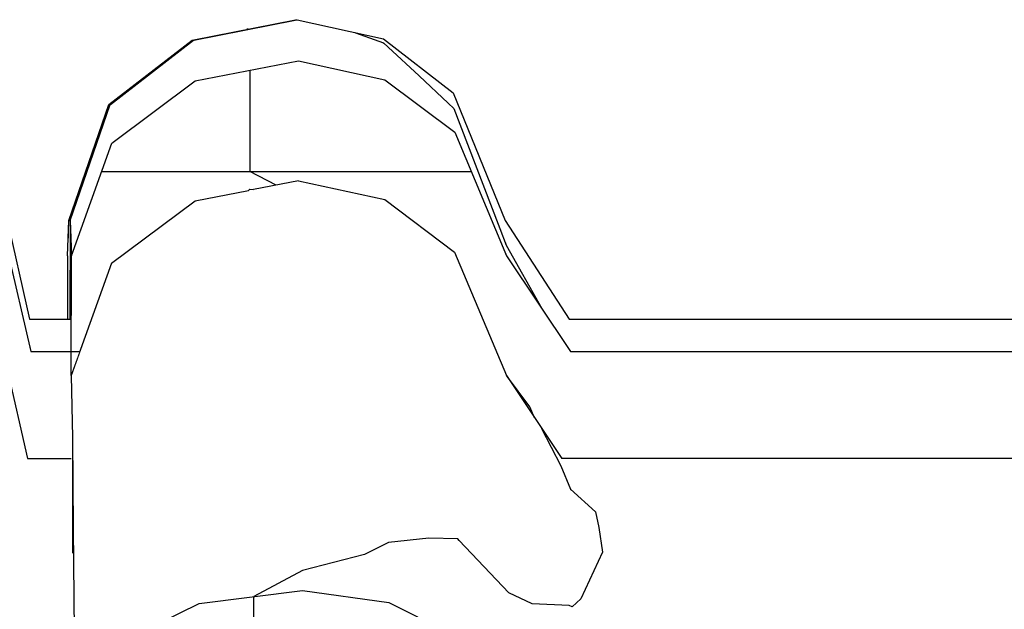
# Model space of a CAD drawing. Header units: millimetres. Extents: x -36478 to 31050, y -14815 to 11827.
# Tile 412 of 656: x -11494 to -11383, y 10863 to 10930. Entities that reach past the tile are written whole.
import ezdxf

# ---------------------------------------------------------------- set-up
doc = ezdxf.new("R2010")
doc.units = ezdxf.units.MM
doc.header["$MEASUREMENT"] = 0
doc.linetypes.add('Wipeout_Contour', pattern=[1000, 0, -1000])
doc.layers.add('Nové_Konstrukce - krov', color=7, linetype='Continuous')
doc.layers.add('Nové_Výplně - Povrchové', color=7, linetype='Continuous')

msp = doc.modelspace()

# ---------------------------------------------------------------- wipeouts: each hides what was drawn before it
at = {"color": 254, "linetype": 'Wipeout_Contour', "lineweight": 0, "ltscale": 63367.987401}
msp.add_wipeout([(-11463.27, 10929.58), (-11474.92, 10927.28), (-11474.75, 10927.28), (-11463.1, 10929.58)], dxfattribs=at).dxf.layer = 'Nové_Výplně - Povrchové'
at = {"color": 254, "linetype": 'Wipeout_Contour', "lineweight": 0, "ltscale": 47487.292322}
msp.add_wipeout([(-11468.44, 10910.47), (-11468.6, 10910.32), (-11468.02, 10910.43)], dxfattribs=at).dxf.layer = 'Nové_Výplně - Povrchové'
at = {"color": 254, "linetype": 'Wipeout_Contour', "lineweight": 0, "ltscale": 63348.157864}
msp.add_wipeout([(-11488.98, 10902.98), (-11488.97, 10895.83), (-11488.83, 10895.83), (-11488.84, 10906.95)], dxfattribs=at).dxf.layer = 'Nové_Výplně - Povrchové'
at = {"color": 254, "linetype": 'Wipeout_Contour', "lineweight": 0, "ltscale": 62768.577327}
msp.add_wipeout([(-11161.33, 10895.83), (-11426.89, 10895.83), (-11426.76, 10892.19), (-11161.19, 10892.19)], dxfattribs=at).dxf.layer = 'Nové_Výplně - Povrchové'
at = {"color": 254, "linetype": 'Wipeout_Contour', "lineweight": 0, "ltscale": 47468.428868}
msp.add_wipeout([(-11488.58, 10880.1), (-11488.64, 10880.1), (-11488.59, 10878.67)], dxfattribs=at).dxf.layer = 'Nové_Výplně - Povrchové'

# ---------------------------------------------------------------- next in the draw order: wipeouts: each hides what was drawn before it
at = {"color": 254, "linetype": 'Wipeout_Contour', "lineweight": 0, "ltscale": 63385.285746}
msp.add_wipeout([(-11474.92, 10927.28), (-11484.31, 10920.03), (-11484.14, 10920.03), (-11474.75, 10927.28)], dxfattribs=at).dxf.layer = 'Nové_Výplně - Povrchové'
at = {"color": 254, "linetype": 'Wipeout_Contour', "lineweight": 0, "ltscale": 63158.856768}
msp.add_wipeout([(-11426.89, 10895.83), (-11432.43, 10895.83), (-11432.3, 10892.19), (-11426.76, 10892.19)], dxfattribs=at).dxf.layer = 'Nové_Výplně - Povrchové'

# ---------------------------------------------------------------- next in the draw order: wipeouts: each hides what was drawn before it
at = {"color": 254, "linetype": 'Wipeout_Contour', "lineweight": 0, "ltscale": 63377.446921}
msp.add_wipeout([(-11484.31, 10920.03), (-11488.84, 10906.95), (-11488.69, 10906.95), (-11484.14, 10920.03)], dxfattribs=at).dxf.layer = 'Nové_Výplně - Povrchové'
at = {"color": 254, "linetype": 'Wipeout_Contour', "lineweight": 0, "ltscale": 63192.411125}
msp.add_wipeout([(-11432.43, 10895.83), (-11439.64, 10906.95), (-11439.5, 10902.98), (-11432.3, 10892.19)], dxfattribs=at).dxf.layer = 'Nové_Výplně - Povrchové'

# ---------------------------------------------------------------- next in the draw order: wipeouts: each hides what was drawn before it
at = {"color": 254, "linetype": 'Wipeout_Contour', "lineweight": 0, "ltscale": 63245.961522}
msp.add_wipeout([(-11445.5, 10921.32), (-11445.34, 10916.91), (-11439.5, 10902.98), (-11439.64, 10906.95)], dxfattribs=at).dxf.layer = 'Nové_Výplně - Povrchové'
at = {"color": 254, "linetype": 'Wipeout_Contour', "lineweight": 0, "ltscale": 63350.697866}
msp.add_wipeout([(-11488.84, 10906.95), (-11488.83, 10895.83), (-11488.7, 10895.83), (-11488.69, 10906.95)], dxfattribs=at).dxf.layer = 'Nové_Výplně - Povrchové'

# ---------------------------------------------------------------- next in the draw order: wipeouts: each hides what was drawn before it
at = {"color": 254, "linetype": 'Wipeout_Contour', "lineweight": 0, "ltscale": 63293.633194}
msp.add_wipeout([(-11445.5, 10921.32), (-11453.37, 10927.41), (-11453.2, 10922.82), (-11445.34, 10916.91)], dxfattribs=at).dxf.layer = 'Nové_Výplně - Povrchové'

# ---------------------------------------------------------------- next in the draw order: wipeouts: each hides what was drawn before it
at = {"color": 254, "linetype": 'Wipeout_Contour', "lineweight": 0, "ltscale": 63330.333886}
msp.add_wipeout([(-11453.37, 10927.41), (-11463.1, 10929.58), (-11462.93, 10924.93), (-11453.2, 10922.82)], dxfattribs=at).dxf.layer = 'Nové_Výplně - Povrchové'

# ---------------------------------------------------------------- next in the draw order: linework, layer by layer
at = {"layer": 'Nové_Konstrukce - krov', "color": 1, "linetype": 'Continuous', "lineweight": 25}
for p, q in [((-11456.61, 10928.14), (-11456.53, 10928.11)), ((-11456.53, 10928.11), (-11453.35, 10926.97)), ((-11453.35, 10926.97), (-11452.83, 10926.5))]:
    msp.add_line(p, q, dxfattribs=at)

# ---------------------------------------------------------------- next in the draw order: wipeouts: each hides what was drawn before it
at = {"color": 254, "linetype": 'Wipeout_Contour', "lineweight": 0, "ltscale": 63361.111188}
msp.add_wipeout([(-11463.1, 10929.58), (-11474.75, 10927.28), (-11474.58, 10922.69), (-11462.93, 10924.93)], dxfattribs=at).dxf.layer = 'Nové_Výplně - Povrchové'

# ---------------------------------------------------------------- next in the draw order: linework, layer by layer
at = {"layer": 'Nové_Konstrukce - krov', "color": 1, "linetype": 'Continuous', "lineweight": 25}
for p, q in [((-11468.64, 10928.5), (-11464.46, 10929.32)), ((-11464.46, 10929.32), (-11463.12, 10929.58)), ((-11463.27, 10929.58), (-11463.1, 10929.58)), ((-11463.1, 10929.58), (-11453.37, 10927.41)), ((-11468.64, 10928.5), (-11468.77, 10928.5))]:
    msp.add_line(p, q, dxfattribs=at)

# ---------------------------------------------------------------- next in the draw order: wipeouts: each hides what was drawn before it
at = {"color": 254, "linetype": 'Wipeout_Contour', "lineweight": 0, "ltscale": 63378.623062}
msp.add_wipeout([(-11474.75, 10927.28), (-11484.14, 10920.03), (-11483.98, 10915.66), (-11474.58, 10922.69)], dxfattribs=at).dxf.layer = 'Nové_Výplně - Povrchové'

# ---------------------------------------------------------------- next in the draw order: linework, layer by layer
at = {"layer": 'Nové_Konstrukce - krov', "color": 1, "linetype": 'Continuous', "lineweight": 25}
for p, q in [((-11474.92, 10927.28), (-11463.27, 10929.58)), ((-11474.8, 10927.28), (-11463.14, 10929.58))]:
    msp.add_line(p, q, dxfattribs=at)

# ---------------------------------------------------------------- next in the draw order: wipeouts: each hides what was drawn before it
at = {"color": 254, "linetype": 'Wipeout_Contour', "lineweight": 0, "ltscale": 63371.244163}
msp.add_wipeout([(-11488.69, 10906.95), (-11488.54, 10902.98), (-11483.98, 10915.66), (-11484.14, 10920.03)], dxfattribs=at).dxf.layer = 'Nové_Výplně - Povrchové'

# ---------------------------------------------------------------- next in the draw order: wipeouts: each hides what was drawn before it
at = {"color": 254, "linetype": 'Wipeout_Contour', "lineweight": 0, "ltscale": 63344.985029}
msp.add_wipeout([(-11488.7, 10895.83), (-11488.56, 10892.19), (-11488.54, 10902.98), (-11488.69, 10906.95)], dxfattribs=at).dxf.layer = 'Nové_Výplně - Povrchové'

# ---------------------------------------------------------------- next in the draw order: wipeouts: each hides what was drawn before it
at = {"color": 254, "linetype": 'Wipeout_Contour', "lineweight": 0, "ltscale": 519011.05521}
msp.add_wipeout([(-11488.56, 10892.19), (-11487.58, 10892.19), (-11484.01, 10902.14), (-11474.61, 10909.17), (-11468.6, 10910.32), (-11468.44, 10910.47), (-11468.02, 10910.43), (-11462.95, 10911.4), (-11453.23, 10909.3), (-11445.37, 10903.39), (-11439.52, 10889.46), (-11433.27, 10880.1), (-11155.71, 10880.1), (-11153.77, 10890.33), (-11147.04, 10891.86), (-11140.81, 10890.17), (-11138.49, 10880.1), (-11133.59, 10880.1), (-11133.57, 10889.46), (-11132.59, 10892.19), (-11138.14, 10892.19), (-11140.79, 10903.69), (-11147.02, 10905.38), (-11153.75, 10903.86), (-11155.96, 10892.19), (-11432.3, 10892.19), (-11439.5, 10902.98), (-11445.34, 10916.91), (-11453.2, 10922.82), (-11462.93, 10924.93), (-11474.58, 10922.69), (-11483.98, 10915.66), (-11488.54, 10902.98)], dxfattribs=at).dxf.layer = 'Nové_Výplně - Povrchové'

# ---------------------------------------------------------------- next in the draw order: linework, layer by layer
at = {"layer": 'Nové_Konstrukce - krov', "color": 1, "linetype": 'Continuous', "lineweight": 25}
for p, q in [((-11484.31, 10920.03), (-11474.92, 10927.28)), ((-11484.19, 10920.03), (-11474.8, 10927.28)), ((-11453.37, 10927.41), (-11445.5, 10921.32)), ((-11452.83, 10926.5), (-11449.33, 10923.27)), ((-11474.58, 10922.69), (-11462.93, 10924.93)), ((-11462.93, 10924.93), (-11453.2, 10922.82)), ((-11468.43, 10923.87), (-11468.45, 10912.46)), ((-11449.33, 10923.27), (-11446.06, 10920.19)), ((-11483.98, 10915.66), (-11474.58, 10922.69)), ((-11453.2, 10922.82), (-11445.34, 10916.91)), ((-11446.06, 10920.19), (-11445.44, 10919.59)), ((-11445.44, 10919.59), (-11443.03, 10913.31)), ((-11443.03, 10913.31), (-11440.25, 10906.05)), ((-11485.14, 10912.46), (-11443.48, 10912.46)), ((-11440.25, 10906.05), (-11439.54, 10904.16)), ((-11432.43, 10895.83), (-11426.89, 10895.83)), ((-11426.89, 10895.83), (-11161.33, 10895.83)), ((-11432.3, 10892.19), (-11426.76, 10892.19)), ((-11426.76, 10892.19), (-11161.19, 10892.19))]:
    msp.add_line(p, q, dxfattribs=at)

# ---------------------------------------------------------------- next in the draw order: wipeouts: each hides what was drawn before it
at = {"color": 254, "linetype": 'Wipeout_Contour', "lineweight": 0, "ltscale": 94964.329376}
msp.add_wipeout([(-11474.61, 10909.17), (-11474.46, 10900.97), (-11462.8, 10903.06), (-11462.95, 10911.4), (-11468.02, 10910.43), (-11468.6, 10910.32)], dxfattribs=at).dxf.layer = 'Nové_Výplně - Povrchové'
at = {"color": 254, "linetype": 'Wipeout_Contour', "lineweight": 0, "ltscale": 63293.073575}
msp.add_wipeout([(-11488.57, 10889.46), (-11488.59, 10878.67), (-11488.47, 10872.35), (-11488.44, 10882.47)], dxfattribs=at).dxf.layer = 'Nové_Výplně - Povrchové'
at = {"color": 254, "linetype": 'Wipeout_Contour', "lineweight": 0, "ltscale": 47346.695744}
msp.add_wipeout([(-11433.27, 10880.1), (-11432.32, 10878.67), (-11432.37, 10880.1)], dxfattribs=at).dxf.layer = 'Nové_Výplně - Povrchové'

# ---------------------------------------------------------------- next in the draw order: linework, layer by layer
at = {"layer": 'Nové_Konstrukce - krov', "color": 1, "linetype": 'Continuous', "lineweight": 25}
for p, q in [((-11465.46, 10910.92), (-11468.45, 10912.46)), ((-11468.44, 10910.47), (-11468.6, 10910.32)), ((-11468.44, 10910.47), (-11468.02, 10910.43))]:
    msp.add_line(p, q, dxfattribs=at)

# ---------------------------------------------------------------- next in the draw order: wipeouts: each hides what was drawn before it
at = {"color": 254, "linetype": 'Wipeout_Contour', "lineweight": 0, "ltscale": 63317.757864}
msp.add_wipeout([(-11484.01, 10902.14), (-11488.57, 10889.46), (-11488.44, 10882.47), (-11483.87, 10894.37)], dxfattribs=at).dxf.layer = 'Nové_Výplně - Povrchové'
at = {"color": 254, "linetype": 'Wipeout_Contour', "lineweight": 0, "ltscale": 78923.386906}
msp.add_wipeout([(-11439.52, 10889.46), (-11439.4, 10882.47), (-11432.21, 10872.35), (-11432.32, 10878.67), (-11433.27, 10880.1)], dxfattribs=at).dxf.layer = 'Nové_Výplně - Povrchové'

# ---------------------------------------------------------------- next in the draw order: linework, layer by layer
at = {"layer": 'Nové_Konstrukce - krov', "color": 1, "linetype": 'Continuous', "lineweight": 25}
msp.add_line((-11436.34, 10884.69), (-11436.89, 10885.94), dxfattribs=at)

# ---------------------------------------------------------------- next in the draw order: wipeouts: each hides what was drawn before it
at = {"color": 254, "linetype": 'Wipeout_Contour', "lineweight": 0, "ltscale": 63323.803473}
msp.add_wipeout([(-11474.61, 10909.17), (-11484.01, 10902.14), (-11483.87, 10894.37), (-11474.46, 10900.97)], dxfattribs=at).dxf.layer = 'Nové_Výplně - Povrchové'
at = {"color": 254, "linetype": 'Wipeout_Contour', "lineweight": 0, "ltscale": 63192.284753}
msp.add_wipeout([(-11439.52, 10889.46), (-11445.37, 10903.39), (-11445.23, 10895.54), (-11439.4, 10882.47)], dxfattribs=at).dxf.layer = 'Nové_Výplně - Povrchové'
at = {"color": 254, "linetype": 'Wipeout_Contour', "lineweight": 0, "ltscale": 63270.224715}
msp.add_wipeout([(-11488.44, 10882.47), (-11488.47, 10872.35), (-11488.37, 10863.11), (-11488.33, 10872.26)], dxfattribs=at).dxf.layer = 'Nové_Výplně - Povrchové'
at = {"color": 254, "linetype": 'Wipeout_Contour', "lineweight": 0, "ltscale": 63118.460871}
msp.add_wipeout([(-11426.83, 10880.1), (-11432.37, 10880.1), (-11432.32, 10878.67), (-11426.78, 10878.67)], dxfattribs=at).dxf.layer = 'Nové_Výplně - Povrchové'

# ---------------------------------------------------------------- next in the draw order: linework, layer by layer
at = {"layer": 'Nové_Konstrukce - krov', "color": 1, "linetype": 'Continuous', "lineweight": 25}
for p, q in [((-11474.61, 10909.17), (-11468.6, 10910.32)), ((-11439.54, 10904.16), (-11435.53, 10897.04))]:
    msp.add_line(p, q, dxfattribs=at)

# ---------------------------------------------------------------- next in the draw order: wipeouts: each hides what was drawn before it
at = {"color": 254, "linetype": 'Wipeout_Contour', "lineweight": 0, "ltscale": 63238.648031}
msp.add_wipeout([(-11445.37, 10903.39), (-11453.23, 10909.3), (-11453.08, 10901.09), (-11445.23, 10895.54)], dxfattribs=at).dxf.layer = 'Nové_Výplně - Povrchové'
at = {"color": 254, "linetype": 'Wipeout_Contour', "lineweight": 0, "ltscale": 63292.400365}
msp.add_wipeout([(-11483.87, 10894.37), (-11488.44, 10882.47), (-11488.33, 10872.26), (-11483.74, 10883.01)], dxfattribs=at).dxf.layer = 'Nové_Výplně - Povrchové'
at = {"color": 254, "linetype": 'Wipeout_Contour', "lineweight": 0, "ltscale": 63107.541233}
msp.add_wipeout([(-11426.78, 10878.67), (-11432.32, 10878.67), (-11432.21, 10872.35), (-11426.67, 10872.35)], dxfattribs=at).dxf.layer = 'Nové_Výplně - Povrchové'

# ---------------------------------------------------------------- next in the draw order: linework, layer by layer
at = {"layer": 'Nové_Konstrukce - krov', "color": 1, "linetype": 'Continuous', "lineweight": 25}
for p, q in [((-11445.5, 10921.32), (-11439.64, 10906.95)), ((-11445.34, 10916.91), (-11439.5, 10902.98))]:
    msp.add_line(p, q, dxfattribs=at)

# ---------------------------------------------------------------- next in the draw order: wipeouts: each hides what was drawn before it
at = {"color": 254, "linetype": 'Wipeout_Contour', "lineweight": 0, "ltscale": 63274.836825}
msp.add_wipeout([(-11453.23, 10909.3), (-11462.95, 10911.4), (-11462.8, 10903.06), (-11453.08, 10901.09)], dxfattribs=at).dxf.layer = 'Nové_Výplně - Povrchové'
at = {"color": 254, "linetype": 'Wipeout_Contour', "lineweight": 0, "ltscale": 63336.631771}
msp.add_wipeout([(-11493.26, 10895.83), (-11493.13, 10892.19), (-11488.56, 10892.19), (-11488.7, 10895.83)], dxfattribs=at).dxf.layer = 'Nové_Výplně - Povrchové'
at = {"color": 254, "linetype": 'Wipeout_Contour', "lineweight": 0, "ltscale": 63117.468787}
msp.add_wipeout([(-11432.21, 10872.35), (-11439.4, 10882.47), (-11439.28, 10872.26), (-11432.11, 10863.11)], dxfattribs=at).dxf.layer = 'Nové_Výplně - Povrchové'
at = {"color": 254, "linetype": 'Wipeout_Contour', "lineweight": 0, "ltscale": 62727.929174}
msp.add_wipeout([(-11426.83, 10880.1), (-11426.78, 10878.67), (-11161.22, 10878.67), (-11161.27, 10880.1)], dxfattribs=at).dxf.layer = 'Nové_Výplně - Povrchové'
at = {"color": 254, "linetype": 'Wipeout_Contour', "lineweight": 0, "ltscale": 63239.379263}
msp.add_wipeout([(-11488.33, 10872.26), (-11488.37, 10863.11), (-11488.28, 10851.24), (-11488.23, 10859.13)], dxfattribs=at).dxf.layer = 'Nové_Výplně - Povrchové'

# ---------------------------------------------------------------- next in the draw order: linework, layer by layer
at = {"layer": 'Nové_Konstrukce - krov', "color": 1, "linetype": 'Continuous', "lineweight": 25}
for p, q in [((-11462.95, 10911.4), (-11468.02, 10910.43)), ((-11462.95, 10911.4), (-11453.23, 10909.3)), ((-11435.55, 10883.51), (-11433.39, 10879.27)), ((-11155.71, 10880.1), (-11433.27, 10880.1)), ((-11433.39, 10879.27), (-11432.28, 10876.66)), ((-11432.28, 10876.66), (-11429.46, 10874.12))]:
    msp.add_line(p, q, dxfattribs=at)

# ---------------------------------------------------------------- next in the draw order: wipeouts: each hides what was drawn before it
at = {"color": 254, "linetype": 'Wipeout_Contour', "lineweight": 0, "ltscale": 63363.177881}
msp.add_wipeout([(-11493.26, 10895.83), (-11495.93, 10907.69), (-11495.78, 10903.69), (-11493.13, 10892.19)], dxfattribs=at).dxf.layer = 'Nové_Výplně - Povrchové'
at = {"color": 254, "linetype": 'Wipeout_Contour', "lineweight": 0, "ltscale": 63277.186067}
msp.add_wipeout([(-11462.8, 10903.06), (-11474.46, 10900.97), (-11474.33, 10888.98), (-11462.67, 10890.87)], dxfattribs=at).dxf.layer = 'Nové_Výplně - Povrchové'
at = {"color": 254, "linetype": 'Wipeout_Contour', "lineweight": 0, "ltscale": 63166.743652}
msp.add_wipeout([(-11439.4, 10882.47), (-11445.23, 10895.54), (-11445.1, 10884.07), (-11439.28, 10872.26)], dxfattribs=at).dxf.layer = 'Nové_Výplně - Povrchové'
at = {"color": 254, "linetype": 'Wipeout_Contour', "lineweight": 0, "ltscale": 62716.943974}
msp.add_wipeout([(-11161.22, 10878.67), (-11426.78, 10878.67), (-11426.67, 10872.35), (-11161.1, 10872.35)], dxfattribs=at).dxf.layer = 'Nové_Výplně - Povrchové'

# ---------------------------------------------------------------- next in the draw order: linework, layer by layer
at = {"layer": 'Nové_Konstrukce - krov', "color": 1, "linetype": 'Continuous', "lineweight": 25}
for p, q in [((-11484.01, 10902.14), (-11474.61, 10909.17)), ((-11439.64, 10906.95), (-11432.43, 10895.83)), ((-11439.5, 10902.98), (-11432.3, 10892.19)), ((-11436.89, 10885.94), (-11439.52, 10889.46))]:
    msp.add_line(p, q, dxfattribs=at)

# ---------------------------------------------------------------- next in the draw order: wipeouts: each hides what was drawn before it
at = {"color": 254, "linetype": 'Wipeout_Contour', "lineweight": 0, "ltscale": 63211.000808}
msp.add_wipeout([(-11445.23, 10895.54), (-11453.08, 10901.09), (-11452.95, 10889.09), (-11445.1, 10884.07)], dxfattribs=at).dxf.layer = 'Nové_Výplně - Povrchové'
at = {"color": 254, "linetype": 'Wipeout_Contour', "lineweight": 0, "ltscale": 63296.339053}
msp.add_wipeout([(-11474.46, 10900.97), (-11483.87, 10894.37), (-11483.74, 10883.01), (-11474.33, 10888.98)], dxfattribs=at).dxf.layer = 'Nové_Výplně - Povrchové'
at = {"color": 254, "linetype": 'Wipeout_Contour', "lineweight": 0, "ltscale": 63085.785892}
msp.add_wipeout([(-11426.57, 10863.11), (-11426.67, 10872.35), (-11432.21, 10872.35), (-11432.11, 10863.11)], dxfattribs=at).dxf.layer = 'Nové_Výplně - Povrchové'

# ---------------------------------------------------------------- next in the draw order: linework, layer by layer
at = {"layer": 'Nové_Konstrukce - krov', "color": 1, "linetype": 'Continuous', "lineweight": 25}
for p, q in [((-11429.46, 10874.12), (-11429.09, 10872.35)), ((-11429.09, 10872.35), (-11428.7, 10869.57)), ((-11428.7, 10869.57), (-11431.13, 10864.29))]:
    msp.add_line(p, q, dxfattribs=at)

# ---------------------------------------------------------------- next in the draw order: wipeouts: each hides what was drawn before it
at = {"color": 254, "linetype": 'Wipeout_Contour', "lineweight": 0, "ltscale": 63246.346439}
msp.add_wipeout([(-11453.08, 10901.09), (-11462.8, 10903.06), (-11462.67, 10890.87), (-11452.95, 10889.09)], dxfattribs=at).dxf.layer = 'Nové_Výplně - Povrchové'
at = {"color": 254, "linetype": 'Wipeout_Contour', "lineweight": 0, "ltscale": 63258.17151}
msp.add_wipeout([(-11483.63, 10868.42), (-11483.74, 10883.01), (-11488.33, 10872.26), (-11488.23, 10859.13)], dxfattribs=at).dxf.layer = 'Nové_Výplně - Povrchové'
at = {"color": 254, "linetype": 'Wipeout_Contour', "lineweight": 0, "ltscale": 63086.544697}
msp.add_wipeout([(-11432.11, 10863.11), (-11439.28, 10872.26), (-11439.18, 10859.13), (-11432.02, 10851.24)], dxfattribs=at).dxf.layer = 'Nové_Výplně - Povrchové'
at = {"color": 254, "linetype": 'Wipeout_Contour', "lineweight": 0, "ltscale": 62695.056005}
msp.add_wipeout([(-11161, 10863.11), (-11161.1, 10872.35), (-11426.67, 10872.35), (-11426.57, 10863.11)], dxfattribs=at).dxf.layer = 'Nové_Výplně - Povrchové'

# ---------------------------------------------------------------- next in the draw order: linework, layer by layer
at = {"layer": 'Nové_Konstrukce - krov', "color": 1, "linetype": 'Continuous', "lineweight": 25}
msp.add_line((-11453.23, 10909.3), (-11445.37, 10903.39), dxfattribs=at)

# ---------------------------------------------------------------- next in the draw order: wipeouts: each hides what was drawn before it
at = {"color": 254, "linetype": 'Wipeout_Contour', "lineweight": 0, "ltscale": 527517.61548}
msp.add_wipeout([(-11843.54, 10902.98), (-11843.56, 10892.19), (-11842.58, 10892.19), (-11839, 10902.14), (-11829.6, 10909.17), (-11823.59, 10910.32), (-11823.43, 10910.47), (-11823.01, 10910.43), (-11817.94, 10911.4), (-11808.22, 10909.3), (-11800.36, 10903.39), (-11794.51, 10889.46), (-11788.27, 10880.1), (-11510.7, 10880.1), (-11508.76, 10890.33), (-11502.04, 10891.86), (-11495.8, 10890.17), (-11493.48, 10880.1), (-11488.58, 10880.1), (-11488.57, 10889.46), (-11487.58, 10892.19), (-11493.13, 10892.19), (-11495.78, 10903.69), (-11502.01, 10905.38), (-11508.74, 10903.86), (-11510.95, 10892.19), (-11787.29, 10892.19), (-11794.49, 10902.98), (-11800.34, 10916.91), (-11808.19, 10922.82), (-11817.92, 10924.93), (-11829.58, 10922.69), (-11838.98, 10915.66)], dxfattribs=at).dxf.layer = 'Nové_Výplně - Povrchové'
at = {"color": 254, "linetype": 'Wipeout_Contour', "lineweight": 0, "ltscale": 63238.762289}
msp.add_wipeout([(-11462.67, 10890.87), (-11474.33, 10888.98), (-11474.21, 10873.56), (-11462.55, 10875.2)], dxfattribs=at).dxf.layer = 'Nové_Výplně - Povrchové'
at = {"color": 254, "linetype": 'Wipeout_Contour', "lineweight": 0, "ltscale": 63132.266544}
msp.add_wipeout([(-11439.18, 10859.13), (-11439.28, 10872.26), (-11445.1, 10884.07), (-11444.99, 10869.33)], dxfattribs=at).dxf.layer = 'Nové_Výplně - Povrchové'
at = {"color": 254, "linetype": 'Wipeout_Contour', "lineweight": 0, "ltscale": 63056.413052}
msp.add_wipeout([(-11426.57, 10863.11), (-11432.11, 10863.11), (-11432.02, 10851.24), (-11426.48, 10851.24)], dxfattribs=at).dxf.layer = 'Nové_Výplně - Povrchové'

# ---------------------------------------------------------------- next in the draw order: linework, layer by layer
at = {"layer": 'Nové_Konstrukce - krov', "color": 1, "linetype": 'Continuous', "lineweight": 25}
for p, q in [((-11488.84, 10906.95), (-11484.31, 10920.03)), ((-11488.73, 10906.95), (-11484.19, 10920.03)), ((-11488.54, 10902.98), (-11483.98, 10915.66)), ((-11495.93, 10907.69), (-11493.26, 10895.83)), ((-11488.98, 10902.98), (-11488.84, 10906.95)), ((-11488.84, 10906.95), (-11488.69, 10906.95)), ((-11488.7, 10906.95), (-11488.72, 10895.83)), ((-11488.69, 10906.95), (-11488.54, 10902.98)), ((-11495.78, 10903.69), (-11493.13, 10892.19)), ((-11488.98, 10902.98), (-11488.97, 10895.83)), ((-11488.57, 10889.46), (-11488.54, 10902.98)), ((-11493.26, 10895.83), (-11488.7, 10895.83)), ((-11493.13, 10892.19), (-11487.58, 10892.19)), ((-11488.57, 10889.46), (-11488.44, 10882.47)), ((-11439.52, 10889.46), (-11433.27, 10880.1)), ((-11432.44, 10863.54), (-11436.62, 10863.74)), ((-11432.11, 10863.41), (-11432.44, 10863.54)), ((-11431.13, 10864.29), (-11432.11, 10863.41))]:
    msp.add_line(p, q, dxfattribs=at)

# ---------------------------------------------------------------- next in the draw order: wipeouts: each hides what was drawn before it
at = {"color": 254, "linetype": 'Wipeout_Contour', "lineweight": 0, "ltscale": 63259.265272}
msp.add_wipeout([(-11474.33, 10888.98), (-11483.74, 10883.01), (-11483.63, 10868.42), (-11474.21, 10873.56)], dxfattribs=at).dxf.layer = 'Nové_Výplně - Povrchové'
at = {"color": 254, "linetype": 'Wipeout_Contour', "lineweight": 0, "ltscale": 63173.679399}
msp.add_wipeout([(-11445.1, 10884.07), (-11452.95, 10889.09), (-11452.83, 10873.66), (-11444.99, 10869.33)], dxfattribs=at).dxf.layer = 'Nové_Výplně - Povrchové'
at = {"color": 254, "linetype": 'Wipeout_Contour', "lineweight": 0, "ltscale": 47478.541799}
msp.add_wipeout([(-11493.21, 10880.1), (-11493.48, 10880.1), (-11493.16, 10878.67)], dxfattribs=at).dxf.layer = 'Nové_Výplně - Povrchové'

# ---------------------------------------------------------------- next in the draw order: linework, layer by layer
at = {"layer": 'Nové_Konstrukce - krov', "color": 1, "linetype": 'Continuous', "lineweight": 25}
for p, q in [((-11445.37, 10903.39), (-11439.52, 10889.46)), ((-11484.01, 10902.14), (-11488.57, 10889.46))]:
    msp.add_line(p, q, dxfattribs=at)

# ---------------------------------------------------------------- next in the draw order: wipeouts: each hides what was drawn before it
at = {"color": 254, "linetype": 'Wipeout_Contour', "lineweight": 0, "ltscale": 63207.885816}
msp.add_wipeout([(-11452.95, 10889.09), (-11462.67, 10890.87), (-11462.55, 10875.2), (-11452.83, 10873.66)], dxfattribs=at).dxf.layer = 'Nové_Výplně - Povrchové'
at = {"color": 254, "linetype": 'Wipeout_Contour', "lineweight": 0, "ltscale": 63296.349077}
msp.add_wipeout([(-11493.21, 10880.1), (-11493.16, 10878.67), (-11488.59, 10878.67), (-11488.64, 10880.1)], dxfattribs=at).dxf.layer = 'Nové_Výplně - Povrchové'
at = {"color": 254, "linetype": 'Wipeout_Contour', "lineweight": 0, "ltscale": 63089.915027}
msp.add_wipeout([(-11439.18, 10859.13), (-11444.99, 10869.33), (-11444.89, 10851.76), (-11439.1, 10843.49)], dxfattribs=at).dxf.layer = 'Nové_Výplně - Povrchové'
at = {"color": 254, "linetype": 'Wipeout_Contour', "lineweight": 0, "ltscale": 63216.125248}
msp.add_wipeout([(-11483.63, 10868.42), (-11488.23, 10859.13), (-11488.15, 10843.49), (-11483.54, 10851.02)], dxfattribs=at).dxf.layer = 'Nové_Výplně - Povrchové'

# ---------------------------------------------------------------- next in the draw order: linework, layer by layer
at = {"layer": 'Nové_Konstrukce - krov', "color": 1, "linetype": 'Continuous', "lineweight": 25}
msp.add_line((-11436.62, 10863.74), (-11439.23, 10864.96), dxfattribs=at)

# ---------------------------------------------------------------- next in the draw order: wipeouts: each hides what was drawn before it
at = {"color": 254, "linetype": 'Wipeout_Contour', "lineweight": 0, "ltscale": 79137.892731}
msp.add_wipeout([(-11495.8, 10890.17), (-11495.68, 10883.14), (-11493.04, 10872.35), (-11493.16, 10878.67), (-11493.48, 10880.1)], dxfattribs=at).dxf.layer = 'Nové_Výplně - Povrchové'
at = {"color": 254, "linetype": 'Wipeout_Contour', "lineweight": 0, "ltscale": 63191.563834}
msp.add_wipeout([(-11462.45, 10856.52), (-11462.55, 10875.2), (-11474.21, 10873.56), (-11474.11, 10855.19)], dxfattribs=at).dxf.layer = 'Nové_Výplně - Povrchové'
at = {"color": 254, "linetype": 'Wipeout_Contour', "lineweight": 0, "ltscale": 63127.834691}
msp.add_wipeout([(-11444.99, 10869.33), (-11452.83, 10873.66), (-11452.73, 10855.27), (-11444.89, 10851.76)], dxfattribs=at).dxf.layer = 'Nové_Výplně - Povrchové'

# ---------------------------------------------------------------- next in the draw order: linework, layer by layer
at = {"layer": 'Nové_Konstrukce - krov', "color": 1, "linetype": 'Continuous', "lineweight": 25}
for p, q in [((-11445, 10871.05), (-11448.25, 10871.13)), ((-11444.85, 10870.86), (-11445, 10871.05)), ((-11439.23, 10864.96), (-11444.85, 10870.86)), ((-11467.95, 10855.89), (-11468, 10864.56))]:
    msp.add_line(p, q, dxfattribs=at)

# ---------------------------------------------------------------- next in the draw order: wipeouts: each hides what was drawn before it
at = {"color": 254, "linetype": 'Wipeout_Contour', "lineweight": 0, "ltscale": 63285.458858}
msp.add_wipeout([(-11493.16, 10878.67), (-11493.04, 10872.35), (-11488.47, 10872.35), (-11488.59, 10878.67)], dxfattribs=at).dxf.layer = 'Nové_Výplně - Povrchové'
at = {"color": 254, "linetype": 'Wipeout_Contour', "lineweight": 0, "ltscale": 63160.641941}
msp.add_wipeout([(-11452.73, 10855.27), (-11452.83, 10873.66), (-11462.55, 10875.2), (-11462.45, 10856.52)], dxfattribs=at).dxf.layer = 'Nové_Výplně - Povrchové'
at = {"color": 254, "linetype": 'Wipeout_Contour', "lineweight": 0, "ltscale": 63213.725255}
msp.add_wipeout([(-11483.63, 10868.42), (-11483.54, 10851.02), (-11474.11, 10855.19), (-11474.21, 10873.56)], dxfattribs=at).dxf.layer = 'Nové_Výplně - Povrchové'

# ---------------------------------------------------------------- next in the draw order: linework, layer by layer
at = {"layer": 'Nové_Konstrukce - krov', "color": 1, "linetype": 'Continuous', "lineweight": 25}
for p, q in [((-11448.25, 10871.13), (-11452.81, 10870.64)), ((-11452.81, 10870.64), (-11455.5, 10869.28)), ((-11455.5, 10869.28), (-11462.51, 10867.49)), ((-11462.51, 10867.49), (-11468, 10864.56)), ((-11474.16, 10863.78), (-11462.49, 10865.25)), ((-11462.49, 10865.25), (-11452.78, 10863.87)), ((-11483.58, 10859.15), (-11474.16, 10863.78)), ((-11452.78, 10863.87), (-11444.94, 10859.97))]:
    msp.add_line(p, q, dxfattribs=at)

# ---------------------------------------------------------------- next in the draw order: wipeouts: each hides what was drawn before it
at = {"color": 254, "linetype": 'Wipeout_Contour', "lineweight": 0, "ltscale": 63288.307958}
msp.add_wipeout([(-11495.68, 10883.14), (-11495.56, 10872.87), (-11492.94, 10863.11), (-11493.04, 10872.35)], dxfattribs=at).dxf.layer = 'Nové_Výplně - Povrchové'

# ---------------------------------------------------------------- next in the draw order: linework, layer by layer
at = {"layer": 'Nové_Konstrukce - krov', "color": 1, "linetype": 'Continuous', "lineweight": 25}
for p, q in [((-11495.8, 10890.17), (-11493.48, 10880.1)), ((-11493.48, 10880.1), (-11488.58, 10880.1))]:
    msp.add_line(p, q, dxfattribs=at)

# ---------------------------------------------------------------- next in the draw order: wipeouts: each hides what was drawn before it
at = {"color": 254, "linetype": 'Wipeout_Contour', "lineweight": 0, "ltscale": 63263.76304}
msp.add_wipeout([(-11493.04, 10872.35), (-11492.94, 10863.11), (-11488.37, 10863.11), (-11488.47, 10872.35)], dxfattribs=at).dxf.layer = 'Nové_Výplně - Povrchové'

# ---------------------------------------------------------------- next in the draw order: linework, layer by layer
at = {"layer": 'Nové_Konstrukce - krov', "color": 1, "linetype": 'Continuous', "lineweight": 25}
for p, q in [((-11488.44, 10882.47), (-11488.33, 10872.26)), ((-11488.42, 10880.57), (-11488.44, 10869.45))]:
    msp.add_line(p, q, dxfattribs=at)

# ---------------------------------------------------------------- next in the draw order: wipeouts: each hides what was drawn before it
at = {"color": 254, "linetype": 'Wipeout_Contour', "lineweight": 0, "ltscale": 63257.361723}
msp.add_wipeout([(-11495.56, 10872.87), (-11495.46, 10859.66), (-11492.85, 10851.24), (-11492.94, 10863.11)], dxfattribs=at).dxf.layer = 'Nové_Výplně - Povrchové'

# ---------------------------------------------------------------- next in the draw order: wipeouts: each hides what was drawn before it
at = {"color": 254, "linetype": 'Wipeout_Contour', "lineweight": 0, "ltscale": 63234.471372}
msp.add_wipeout([(-11492.94, 10863.11), (-11492.85, 10851.24), (-11488.28, 10851.24), (-11488.37, 10863.11)], dxfattribs=at).dxf.layer = 'Nové_Výplně - Povrchové'

# ---------------------------------------------------------------- next in the draw order: linework, layer by layer
at = {"layer": 'Nové_Konstrukce - krov', "color": 1, "linetype": 'Continuous', "lineweight": 25}
msp.add_line((-11488.33, 10872.26), (-11488.23, 10859.13), dxfattribs=at)

doc.saveas('drawing.dxf')
